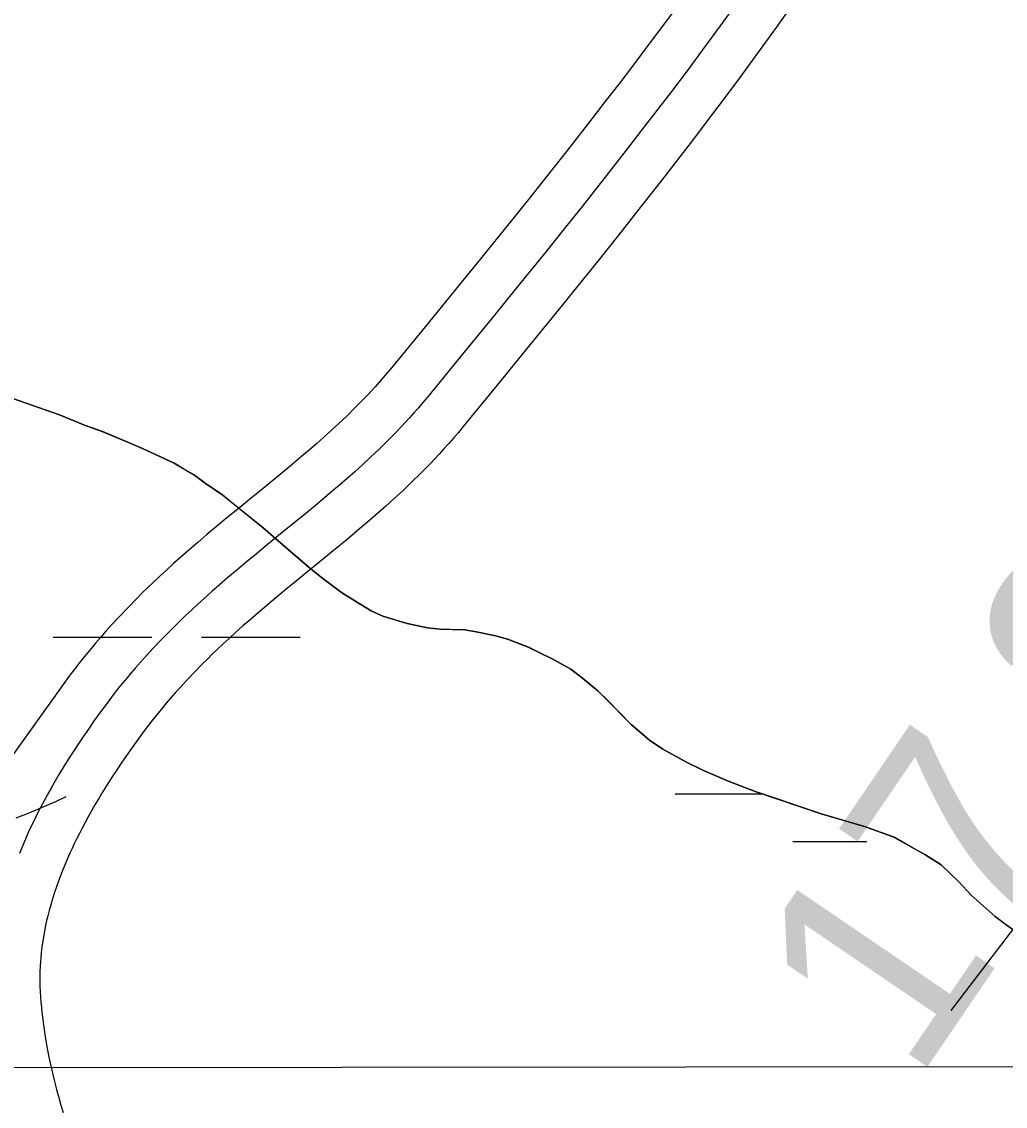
# Model space of a CAD drawing. Extents: x 3297735 to 3335592, y 670436 to 695807.
# Drawn here: x 3317024.6 to 3317342.9, y 690965.2 to 691316.2 of the extents above; entities that cross this region are included whole.
import ezdxf

# ---------------------------------------------------------------- set-up
doc = ezdxf.new("R2010")
doc.units = 0
for name, color, linetype in [('V-GRID-MAJR', 7, 'Continuous'), ('V-RIVR-EDGE', 7, 'Continuous'), ('V-RIVR-RANG', 7, 'Continuous'), ('V-ROAD-CNTR', 7, 'Continuous'), ('V-SITE-VEGE', 7, 'Continuous'), ('V-TOPO-MINR', 7, 'Continuous'), ('V-TOPO-SHOR', 7, 'Continuous'), ('V-WETL-SWMP', 7, 'Continuous')]:
    doc.layers.add(name, color=color, linetype=linetype)

msp = doc.modelspace()

# ---------------------------------------------------------------- linework, layer by layer
at = {"layer": 'V-GRID-MAJR'}
msp.add_lwpolyline([(3301853.13, 690965.76), (3302673.49, 690966.23), (3305673.73, 690968.17), (3310110.29, 690971.5), (3313525.52, 690974.42), (3317355.66, 690978.09), (3321058.09, 690982.03), (3323164.54, 690984.43), (3326643.71, 690988.68), (3330122.76, 690993.26), (3332835.9, 690997.06), (3333379.42, 690997.86)], dxfattribs=at)
at = {"layer": 'V-RIVR-EDGE'}
msp.add_spline([(3319555.14, 694014.55), (3319548.52, 694002.76), (3319539.36, 693985.79), (3319509.78, 693923.27), (3319496.46, 693903), (3319479.41, 693878.17), (3319464.01, 693854.58), (3319445.27, 693818.98), (3319424.44, 693775.51), (3319406.53, 693740.74), (3319395.69, 693713), (3319386.52, 693693.13), (3319372.79, 693671.61), (3319340.34, 693621.53), (3319316.61, 693580.14), (3319295.79, 693542.89), (3319282.06, 693520.96), (3319271.65, 693502.33), (3319267.89, 693489.49), (3319259.98, 693475.83), (3319250.42, 693465.08), (3319246.25, 693454.32), (3319237.93, 693442.32), (3319231.68, 693428.65), (3319225.43, 693414.99), (3319219.61, 693410.03), (3319205.47, 693391.42), (3319185.09, 693363.28), (3319164.7, 693327.69), (3319143.08, 693301.21), (3319109.39, 693253.21), (3319083.6, 693218.46), (3319061.14, 693187.85), (3319039.52, 693157.64), (3319018.29, 693123.29), (3318994.59, 693091.02), (3318949.68, 693031.86), (3318931.37, 693004.55), (3318913.08, 692981.38), (3318902.25, 692962.76), (3318892.68, 692944.55), (3318876.03, 692916.4), (3318861.86, 692887.84), (3318841.46, 692848.51), (3318822.29, 692807.53), (3318806.46, 692774.41), (3318803.1, 692758.66), (3318804.31, 692744.98), (3318808.02, 692734.61), (3318808.84, 692730.46), (3318817.11, 692725.47), (3318826.63, 692719.23), (3318832.83, 692713), (3318835.72, 692705.53), (3318835.27, 692692.27), (3318829.85, 692681.5), (3318819.88, 692669.09), (3318809.47, 692651.3), (3318783.24, 692602.87), (3318768.67, 692580.52), (3318760.79, 692575.98), (3318753.73, 692573.1), (3318747.11, 692573.94), (3318739.24, 692579.76), (3318735.53, 692585.58), (3318730.56, 692588.49), (3318721.44, 692588.1), (3318700.27, 692573.64), (3318679.48, 692549.66), (3318660.76, 692522.35), (3318646.6, 692493.37), (3318637.03, 692477.64), (3318624.96, 692456.95), (3318607.08, 692434.19), (3318599.98, 692413.49), (3318583.3, 692372.49), (3318565.82, 692342.28), (3318547.09, 692313.73), (3318534.2, 692295.52), (3318512.56, 692258.69), (3318488.02, 692224.76), (3318446.4, 692155.23), (3318418.11, 692112.61), (3318397.31, 692084.47), (3318386.91, 692066.68), (3318376.5, 692048.05), (3318354.44, 692011.22), (3318333.22, 691976.45), (3318316.13, 691940.02), (3318301.57, 691917.67), (3318275.38, 691884.99), (3318265.81, 691873), (3318250.82, 691844.85), (3318236.64, 691808.41), (3318222.07, 691781.09), (3318194.96, 691714.01), (3318179.96, 691684.2), (3318162.07, 691654.82), (3318140.84, 691619.64), (3318130.44, 691603.92), (3318120.89, 691595.24), (3318105.09, 691577.87), (3318090.12, 691558.42), (3318067.68, 691532.37), (3318043.56, 691501.75), (3318020.26, 691465.75), (3317998.21, 691433.06), (3317973.66, 691392.92), (3317962.42, 691371.81), (3317929.95, 691315.1), (3317907.9, 691282.41), (3317889.2, 691263.39), (3317870.48, 691238.16), (3317844.7, 691202.99), (3317833.05, 691186.02), (3317808.09, 691148.78), (3317780.64, 691109.47), (3317756.1, 691076.38), (3317731.98, 691045.35), (3317684.57, 690978.73), (3317668.76, 690954.73), (3317646.3, 690922.04), (3317635.48, 690907.15), (3317629.25, 690900.53), (3317620.1, 690889.36), (3317608.46, 690874.47), (3317601.4, 690867.03), (3317592.67, 690860.42), (3317585.59, 690845.93), (3317576.86, 690836), (3317565.64, 690821.11), (3317549.42, 690801.25), (3317522.4, 690767.75), (3317502.45, 690745), (3317489.97, 690727.62), (3317482.47, 690713.55), (3317479.54, 690701.12), (3317475.78, 690689.94), (3317474.94, 690683.31), (3317467.87, 690674.21), (3317451.65, 690653.94), (3317427.54, 690622.91), (3317406.33, 690593.95), (3317381.8, 690564.58), (3317328.18, 690504.62), (3317308.23, 690483.11), (3317290.78, 690466.16), (3317272.5, 690446.31), (3317248.81, 690422.74), (3317230.94, 690402.48), (3317202.23, 690356.54), (3317170.21, 690314.34), (3317129.47, 690266.36), (3317099.12, 690227.48), (3317085.82, 690212.59), (3317074.19, 690204.33), (3317063.38, 690189.85), (3317045.08, 690163.78), (3317020.95, 690128.61), (3316996.82, 690093.85), (3316970.63, 690059.1), (3316926.98, 690008.23), (3316891.65, 689970.6), (3316861.71, 689930.05), (3316828.03, 689887.86), (3316809.31, 689860.13), (3316797.25, 689841.93), (3316783.53, 689825.38), (3316737.37, 689762.08), (3316714.9, 689728.98), (3316681.64, 689687.61), (3316661.69, 689665.69), (3316647.97, 689646.66), (3316619.68, 689606.11), (3316602.63, 689581.28), (3316583.49, 689551.9), (3316563.93, 689519.62), (3316547.71, 689499.35), (3316541.89, 689491.9), (3316538.57, 689488.6), (3316532.31, 689474.1), (3316523.16, 689461.28), (3316509.03, 689445.15), (3316500.29, 689431.49), (3316493.22, 689419.9), (3316485.73, 689407.9), (3316486.11, 689397.12), (3316486.48, 689375.57), (3316487.29, 689371.01), (3316491.44, 689370.17), (3316493.5, 689366.43), (3316494.29, 689352.75), (3316496.75, 689341.56), (3316502.54, 689336.57), (3316504.2, 689334.08), (3316504.18, 689328.69), (3316501.27, 689325.8), (3316488.83, 689321.27), (3316487.17, 689319.61), (3316487.16, 689316.71), (3316492.96, 689316.7), (3316502.08, 689318.33), (3316508.3, 689318.32), (3316513.27, 689314.99), (3316516.58, 689314.98), (3316524.87, 689314.55), (3316535.62, 689303.33), (3316544.71, 689293.36), (3316545.54, 689290.04), (3316543.46, 689287.97), (3316525.66, 689296.72), (3316509.92, 689304.22), (3316502.06, 689307.14), (3316490.45, 689308.41), (3316482.58, 689308.02), (3316478.02, 689308.03), (3316473.47, 689311.77), (3316449.46, 689323.85), (3316424.59, 689324.74), (3316401.79, 689323.14), (3316381.47, 689318.22), (3316366.54, 689316.18), (3316352.85, 689311.24), (3316334.16, 689295.54), (3316302.2, 689277.79), (3316275.21, 689257.14), (3316266.49, 689249.28), (3316249.02, 689224.04), (3316230.28, 689191.76), (3316217.78, 689162.78), (3316200.69, 689125.93), (3316182.37, 689092.82), (3316162.8, 689054.73), (3316141.17, 689024.94), (3316114.57, 688996.41), (3316081.77, 688971.62), (3316036.89, 688926.14), (3316007.39, 688897.61), (3315987.04, 688880.67), (3315970.01, 688865.79), (3315959.63, 688858.77), (3315957.13, 688852.14), (3315955.46, 688848.42), (3315953.91, 688835.53)], degree=3, dxfattribs=at)
at = {"layer": 'V-ROAD-CNTR'}
for points in [[(3317238.51, 691323.66), (3317232.89, 691316.01), (3317227.57, 691308.88), (3317222.55, 691302.22), (3317217.82, 691296), (3317213.35, 691290.19), (3317209.15, 691284.76), (3317201.2, 691274.58), (3317194.2, 691265.73), (3317188.04, 691258), (3317182.64, 691251.26), (3317173.11, 691239.47), (3317165.95, 691230.65), (3317155.15, 691217.43), (3317144.35, 691204.26), (3317142.98, 691202.62), (3317141.65, 691201.06), (3317140.32, 691199.54), (3317139, 691198.06), (3317137.68, 691196.62), (3317136.38, 691195.23), (3317135.1, 691193.89), (3317132.46, 691191.21), (3317129.9, 691188.68), (3317127.36, 691186.26), (3317124.87, 691183.95), (3317122.41, 691181.73), (3317120, 691179.59), (3317117.64, 691177.54), (3317115.33, 691175.56), (3317110.75, 691171.71), (3317106.39, 691168.11), (3317102.24, 691164.72), (3317098.3, 691161.52), (3317094.56, 691158.47), (3317091.03, 691155.58), (3317087.7, 691152.82), (3317084.56, 691150.19), (3317081.61, 691147.69), (3317078.83, 691145.29), (3317076.22, 691143), (3317073.78, 691140.82), (3317071.48, 691138.73), (3317069.33, 691136.74), (3317067.32, 691134.84), (3317065.44, 691133.03), (3317063.67, 691131.31), (3317062, 691129.65), (3317058.94, 691126.53), (3317056.25, 691123.7), (3317053.91, 691121.17), (3317051.88, 691118.9), (3317050.11, 691116.88), (3317048.57, 691115.09), (3317047.2, 691113.47), (3317044.89, 691110.65), (3317043.15, 691108.46), (3317041.84, 691106.77), (3317039.92, 691104.25), (3317038.02, 691101.67), (3317016.32, 691071.39)], [(3317256.63, 691323.09), (3317250.62, 691314.81), (3317244.94, 691307.09), (3317239.58, 691299.89), (3317234.51, 691293.17), (3317229.73, 691286.89), (3317225.23, 691281.03), (3317220.99, 691275.55), (3317212.99, 691265.32), (3317205.95, 691256.4), (3317199.76, 691248.63), (3317194.32, 691241.85), (3317184.77, 691230.02), (3317177.57, 691221.17), (3317166.75, 691207.93), (3317155.91, 691194.71), (3317154.45, 691192.95), (3317153, 691191.25), (3317151.56, 691189.6), (3317150.12, 691188), (3317148.69, 691186.44), (3317147.28, 691184.92), (3317145.87, 691183.45), (3317143.08, 691180.6), (3317140.33, 691177.9), (3317137.64, 691175.33), (3317135, 691172.89), (3317132.42, 691170.55), (3317129.9, 691168.32), (3317127.44, 691166.18), (3317125.04, 691164.12), (3317120.34, 691160.18), (3317115.9, 691156.52), (3317111.71, 691153.1), (3317107.77, 691149.88), (3317104.05, 691146.86), (3317100.57, 691144), (3317097.3, 691141.3), (3317094.23, 691138.73), (3317091.36, 691136.29), (3317088.68, 691133.97), (3317086.17, 691131.77), (3317083.82, 691129.67), (3317081.62, 691127.68), (3317079.57, 691125.78), (3317077.66, 691123.97), (3317075.87, 691122.26), (3317074.2, 691120.62), (3317072.64, 691119.07), (3317069.73, 691116.11), (3317067.2, 691113.45), (3317065, 691111.07), (3317063.1, 691108.95), (3317061.44, 691107.06), (3317060, 691105.38), (3317058.74, 691103.88), (3317056.56, 691101.22), (3317054.94, 691099.19), (3317053.73, 691097.64), (3317051.94, 691095.27), (3317050.16, 691092.85), (3317048.14, 691090.03), (3317046.22, 691087.29), (3317044.4, 691084.64), (3317042.68, 691082.06), (3317041.06, 691079.57), (3317039.52, 691077.15), (3317038.06, 691074.8)], [(3317271.92, 691318.68), (3317268.8, 691314.33), (3317262.74, 691305.96), (3317257, 691298.16), (3317251.58, 691290.89), (3317246.47, 691284.11), (3317241.65, 691277.78), (3317237.11, 691271.87), (3317232.83, 691266.34), (3317224.79, 691256.05), (3317217.7, 691247.08), (3317211.48, 691239.27), (3317206.01, 691232.45), (3317196.42, 691220.58), (3317189.2, 691211.7), (3317178.36, 691198.43), (3317167.48, 691185.16), (3317165.92, 691183.29), (3317164.35, 691181.44), (3317162.79, 691179.66), (3317161.24, 691177.93), (3317159.7, 691176.25), (3317158.18, 691174.62), (3317156.65, 691173.02), (3317153.69, 691170), (3317150.77, 691167.13), (3317147.91, 691164.41), (3317145.13, 691161.83), (3317142.43, 691159.38), (3317139.79, 691157.04), (3317137.24, 691154.82), (3317134.74, 691152.68), (3317129.94, 691148.65), (3317125.42, 691144.92), (3317121.19, 691141.47), (3317117.24, 691138.25), (3317113.55, 691135.24), (3317110.1, 691132.42), (3317106.9, 691129.77), (3317103.91, 691127.26), (3317101.12, 691124.9), (3317098.53, 691122.66), (3317096.11, 691120.54), (3317093.86, 691118.53), (3317091.76, 691116.62), (3317089.81, 691114.82), (3317088, 691113.1), (3317086.3, 691111.48), (3317084.72, 691109.94), (3317083.28, 691108.5), (3317080.52, 691105.69), (3317078.15, 691103.19), (3317076.1, 691100.97), (3317074.32, 691098.99), (3317072.77, 691097.23), (3317071.43, 691095.66), (3317070.28, 691094.3), (3317068.23, 691091.8), (3317066.73, 691089.91), (3317065.63, 691088.5), (3317063.95, 691086.29), (3317062.29, 691084.03), (3317060.37, 691081.36), (3317058.55, 691078.75), (3317056.83, 691076.24), (3317055.2, 691073.8), (3317053.67, 691071.45), (3317052.22, 691069.17), (3317050.81, 691066.9)], [(3317038.06, 691074.8), (3317036.69, 691072.52), (3317035.39, 691070.32), (3317034.16, 691068.18), (3317033, 691066.11), (3317031.91, 691064.1), (3317030.88, 691062.15), (3317029.91, 691060.26), (3317029, 691058.43), (3317028.14, 691056.65), (3317027.33, 691054.94), (3317026.57, 691053.27), (3317025.85, 691051.66), (3317025.18, 691050.09), (3317023.93, 691047.06)], [(3317038.94, 691065.31), (3317035.55, 691063.75), (3317032.23, 691062.29), (3317029, 691060.91), (3317025.85, 691059.61), (3317022.78, 691058.39)], [(3317050.9, 691067.04), (3317049.57, 691064.84), (3317048.36, 691062.78), (3317047.22, 691060.79), (3317046.15, 691058.87), (3317045.14, 691057.02), (3317044.19, 691055.22), (3317043.3, 691053.48), (3317042.46, 691051.81), (3317041.67, 691050.18), (3317040.93, 691048.62), (3317040.24, 691047.1), (3317039.59, 691045.64), (3317039, 691044.26), (3317037.86, 691041.5), (3317036.87, 691038.95), (3317036.01, 691036.57), (3317035.26, 691034.36), (3317034.6, 691032.29), (3317034.03, 691030.36), (3317033.53, 691028.56), (3317033.09, 691026.88), (3317032.72, 691025.31), (3317032.39, 691023.83), (3317032.11, 691022.46), (3317031.87, 691021.23), (3317031.46, 691018.78), (3317031.16, 691016.7), (3317030.94, 691014.88), (3317030.79, 691013.3), (3317030.68, 691011.93), (3317030.61, 691010.78), (3317030.52, 691008.6), (3317030.5, 691007.04), (3317030.5, 691005.91), (3317030.55, 691004.13), (3317030.63, 691002.33), (3317030.74, 691000.65), (3317030.88, 690998.95), (3317031.03, 690997.27), (3317031.2, 690995.62), (3317031.38, 690994.03), (3317031.81, 690990.77), (3317032.28, 690987.63), (3317032.81, 690984.59), (3317033.37, 690981.64), (3317033.97, 690978.76), (3317034.61, 690975.97), (3317035.26, 690973.25), (3317035.94, 690970.62), (3317036.64, 690968.06), (3317037.35, 690965.57), (3317038.07, 690963.16)]]:
    msp.add_lwpolyline(points, dxfattribs=at)
at = {"layer": 'V-SITE-VEGE'}
for p, q in [((3317017.38, 691195.78), (3317036.86, 691188.99)), ((3317036.86, 691188.99), (3317044.93, 691185.65)), ((3317044.93, 691185.65), (3317050.74, 691183.55)), ((3317050.74, 691183.55), (3317059.18, 691180.03)), ((3317059.18, 691180.03), (3317063.69, 691178.1)), ((3317063.69, 691178.1), (3317074.02, 691173.32)), ((3317074.02, 691173.32), (3317080.61, 691169.39)), ((3317080.61, 691169.39), (3317084.02, 691166.87)), ((3317084.02, 691166.87), (3317089.69, 691162.91)), ((3317089.69, 691162.91), (3317102.75, 691152.44)), ((3317102.75, 691152.44), (3317105.98, 691149.55)), ((3317105.98, 691149.55), (3317110.91, 691145.39)), ((3317110.91, 691145.39), (3317117.73, 691139.42)), ((3317117.73, 691139.42), (3317122.09, 691135.99)), ((3317122.09, 691135.99), (3317128.14, 691131.48)), ((3317128.14, 691131.48), (3317133.8, 691127.9)), ((3317133.8, 691127.9), (3317137.75, 691125.58)), ((3317137.75, 691125.58), (3317141.51, 691123.81)), ((3317141.51, 691123.81), (3317149.37, 691121.39)), ((3317149.37, 691121.39), (3317155.91, 691120.06)), ((3317155.91, 691120.06), (3317160, 691119.6)), ((3317160, 691119.6), (3317168, 691119.41)), ((3317168, 691119.41), (3317171.73, 691118.76)), ((3317171.73, 691118.76), (3317178.08, 691117.42)), ((3317178.08, 691117.42), (3317182.2, 691116.22)), ((3317182.2, 691116.22), (3317188.57, 691113.77)), ((3317188.57, 691113.77), (3317196.27, 691110.05)), ((3317196.27, 691110.05), (3317202.3, 691106.66)), ((3317202.3, 691106.66), (3317206.08, 691103.77)), ((3317206.08, 691103.77), (3317211.01, 691099.61)), ((3317211.01, 691099.61), (3317214.24, 691096.53)), ((3317214.24, 691096.53), (3317221.86, 691088.72)), ((3317221.86, 691088.72), (3317227.73, 691083.65)), ((3317227.73, 691083.65), (3317232.08, 691080.79)), ((3317232.08, 691080.79), (3317239.79, 691076.51)), ((3317239.79, 691076.51), (3317245.24, 691073.85)), ((3317245.24, 691073.85), (3317253.5, 691070.32)), ((3317253.5, 691070.32), (3317262.31, 691067)), ((3317262.31, 691067), (3317283.29, 691059.88)), ((3317283.29, 691059.88), (3317297.32, 691055.74)), ((3317297.32, 691055.74), (3317302.76, 691053.83)), ((3317302.76, 691053.83), (3317306.88, 691052.25)), ((3317306.88, 691052.25), (3317316.86, 691046.72)), ((3317316.86, 691046.72), (3317322.14, 691043.32)), ((3317322.14, 691043.32), (3317327.84, 691037.88)), ((3317327.84, 691037.88), (3317331.84, 691033.51)), ((3317331.84, 691033.51), (3317339.62, 691026.64)), ((3317339.62, 691026.64), (3317354.75, 691015.29))]:
    msp.add_line(p, q, dxfattribs=at)
at = {"layer": 'V-TOPO-MINR'}
msp.add_lwpolyline([(3317325.38, 690996.19), (3317360.62, 691042.38), (3317370.73, 691056.38), (3317380.32, 691070.7), (3317389.15, 691085.51), (3317397.46, 691100.64), (3317439.25, 691181.67)], dxfattribs=at)
at = {"layer": 'V-TOPO-SHOR'}
for points in [[(3317218.62, 691091.99), (3317214.24, 691096.53), (3317211.01, 691099.61), (3317206.08, 691103.77), (3317202.3, 691106.66), (3317196.27, 691110.05), (3317192.33, 691111.99), (3317188.57, 691113.77), (3317182.2, 691116.22), (3317178.08, 691117.42), (3317171.73, 691118.76), (3317168, 691119.41), (3317163.17, 691119.49), (3317160, 691119.6), (3317155.91, 691120.06), (3317149.37, 691121.39), (3317141.51, 691123.81), (3317137.75, 691125.58), (3317133.8, 691127.9), (3317128.14, 691131.48), (3317122.09, 691135.99), (3317117.73, 691139.42), (3317113.75, 691142.85), (3317110.91, 691145.39), (3317105.98, 691149.55), (3317102.75, 691152.44), (3317097.83, 691156.42), (3317093.09, 691160.21), (3317089.69, 691162.91), (3317084.02, 691166.87), (3317080.61, 691169.39), (3317077.03, 691171.53), (3317074.02, 691173.32), (3317063.69, 691178.1), (3317059.18, 691180.03), (3317050.74, 691183.55), (3317044.93, 691185.65), (3317036.86, 691188.99), (3317025.81, 691192.82), (3317017.38, 691195.78)], [(3317346.62, 691021.41), (3317342.46, 691024.47), (3317339.62, 691026.64), (3317331.84, 691033.51), (3317327.84, 691037.88), (3317324.99, 691040.6), (3317322.14, 691043.32), (3317316.86, 691046.73), (3317312.9, 691048.86), (3317306.88, 691052.25), (3317302.76, 691053.83), (3317297.32, 691055.74), (3317292.46, 691057.12), (3317283.29, 691059.88), (3317275.99, 691062.3), (3317269.06, 691064.74), (3317262.31, 691067), (3317253.5, 691070.32), (3317245.24, 691073.85), (3317239.79, 691076.51), (3317232.08, 691080.79), (3317227.73, 691083.65), (3317221.86, 691088.72), (3317218.62, 691091.99)]]:
    msp.add_lwpolyline(points, dxfattribs=at)
at = {"layer": 'V-WETL-SWMP'}
for p, q in [((3317017.37, 691195.78), (3317036.85, 691188.99)), ((3317036.85, 691188.99), (3317044.92, 691185.65)), ((3317044.92, 691185.65), (3317050.73, 691183.56)), ((3317050.73, 691183.56), (3317059.17, 691180.04)), ((3317059.17, 691180.04), (3317063.68, 691178.1)), ((3317063.68, 691178.1), (3317074.01, 691173.33)), ((3317074.01, 691173.33), (3317080.6, 691169.39)), ((3317080.6, 691169.39), (3317084, 691166.87)), ((3317084, 691166.87), (3317089.67, 691162.92)), ((3317089.67, 691162.92), (3317102.74, 691152.45)), ((3317102.74, 691152.45), (3317105.96, 691149.55)), ((3317105.96, 691149.55), (3317110.89, 691145.39)), ((3317110.89, 691145.39), (3317117.72, 691139.42)), ((3317117.72, 691139.42), (3317122.07, 691135.99)), ((3317122.07, 691135.99), (3317128.13, 691131.49)), ((3317128.13, 691131.49), (3317133.78, 691127.91)), ((3317133.78, 691127.91), (3317137.74, 691125.58)), ((3317137.74, 691125.58), (3317141.5, 691123.81)), ((3317141.5, 691123.81), (3317149.36, 691121.4)), ((3317149.36, 691121.4), (3317155.89, 691120.06)), ((3317155.89, 691120.06), (3317159.99, 691119.6)), ((3317159.99, 691119.6), (3317167.98, 691119.42)), ((3317167.98, 691119.42), (3317171.71, 691118.76)), ((3317171.71, 691118.76), (3317178.06, 691117.43)), ((3317034.79, 691117.05), (3317066.79, 691117.05)), ((3317082.79, 691117.05), (3317114.79, 691117.05)), ((3317178.06, 691117.43), (3317182.18, 691116.22)), ((3317182.18, 691116.22), (3317188.55, 691113.77)), ((3317188.55, 691113.77), (3317196.26, 691110.05)), ((3317196.26, 691110.05), (3317202.28, 691106.66)), ((3317202.28, 691106.66), (3317206.07, 691103.78)), ((3317206.07, 691103.78), (3317211, 691099.62)), ((3317211, 691099.62), (3317214.23, 691096.54)), ((3317214.23, 691096.54), (3317221.84, 691088.73)), ((3317221.84, 691088.73), (3317227.72, 691083.66)), ((3317227.72, 691083.66), (3317232.06, 691080.79)), ((3317232.06, 691080.79), (3317239.78, 691076.51)), ((3317239.78, 691076.51), (3317245.23, 691073.85)), ((3317245.23, 691073.85), (3317253.49, 691070.33)), ((3317253.49, 691070.33), (3317262.3, 691067.01)), ((3317236.11, 691066.31), (3317264.35, 691066.31)), ((3317262.3, 691067.01), (3317283.27, 691059.88)), ((3317283.27, 691059.88), (3317297.31, 691055.75)), ((3317297.31, 691055.75), (3317302.74, 691053.83)), ((3317302.74, 691053.83), (3317306.86, 691052.26)), ((3317306.86, 691052.26), (3317316.84, 691046.73)), ((3317274.11, 691050.88), (3317298.11, 691050.88)), ((3317316.84, 691046.73), (3317322.12, 691043.33)), ((3317322.12, 691043.33), (3317327.82, 691037.89)), ((3317327.82, 691037.89), (3317331.83, 691033.52)), ((3317331.83, 691033.52), (3317339.61, 691026.64)), ((3317339.61, 691026.64), (3317354.74, 691015.29))]:
    msp.add_line(p, q, dxfattribs=at)

# ---------------------------------------------------------------- texts
at = {"layer": 'V-RIVR-RANG'}
msp.add_text('17.2', height=67, rotation=55.7483, dxfattribs=at).set_placement((3317313.84, 690972.32))

doc.saveas('drawing.dxf')
